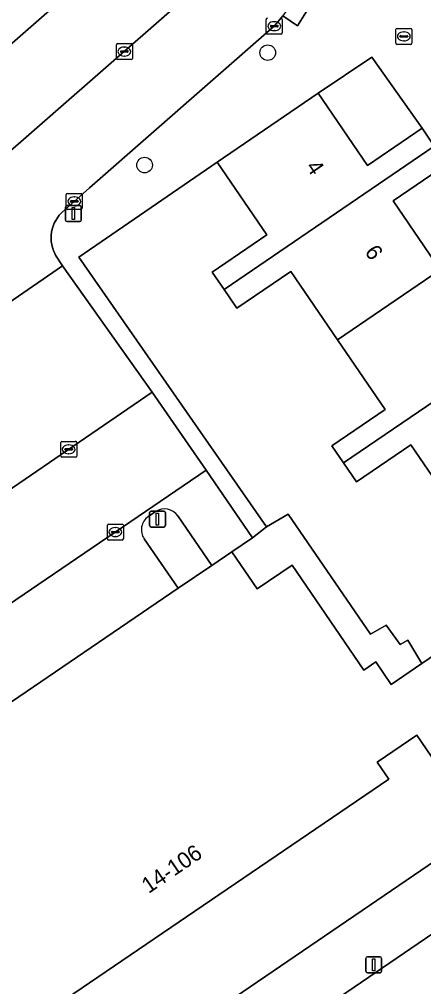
# Model space of a CAD drawing. Extents: x 157445 to 158888, y 383061 to 384688.
# Drawn here: x 158401.3 to 158426.6, y 383789.6 to 383850.2 of the extents above; entities that cross this region are included whole.
import ezdxf

# ---------------------------------------------------------------- set-up
doc = ezdxf.new("R2010")
doc.units = 0
for name, color, linetype in [('IMGEO_Boom', 7, 'Continuous'), ('IMGEO_Brandkraan', 7, 'Continuous'), ('IMGEO_Erf', 7, 'Continuous'), ('IMGEO_Kolk', 7, 'Continuous'), ('IMGEO_Lichtmast', 7, 'Continuous'), ('IMGEO_Pand', 7, 'Continuous'), ('IMGEO_Pand_nummerreeks', 7, 'Continuous'), ('IMGEO_Parkeervlak_open', 7, 'Continuous'), ('IMGEO_Rijbaan_lokaal_open', 7, 'Continuous'), ('IMGEO_Verkeerseiland_open', 7, 'Continuous'), ('IMGEO_Voetpad_open', 7, 'Continuous')]:
    doc.layers.add(name, color=color, linetype=linetype)

msp = doc.modelspace()

# ---------------------------------------------------------------- linework, layer by layer
at = {"layer": 'IMGEO_Boom'}
for centre in [(158416.854, 383848.139), (158409.152, 383841.097)]:
    msp.add_circle(centre, 0.489, dxfattribs=at)
at = {"layer": 'IMGEO_Brandkraan'}
for p, q in [((158424.868, 383848.735), (158424.868, 383849.587)), ((158424.943, 383849.661), (158425.795, 383849.661)), ((158425.356, 383849.441), (158425.381, 383849.441)), ((158425.869, 383849.587), (158425.869, 383848.735)), ((158425.127, 383849.155), (158425.127, 383849.167)), ((158425.565, 383849.118), (158425.167, 383849.118)), ((158425.17, 383849.204), (158425.568, 383849.204)), ((158425.379, 383848.881), (158425.354, 383848.881)), ((158425.611, 383849.167), (158425.611, 383849.155)), ((158425.795, 383848.661), (158424.943, 383848.661))]:
    msp.add_line(p, q, dxfattribs=at)
for points in [[(158424.868, 383848.735), (158424.868, 383849.587)], [(158424.943, 383849.661), (158425.795, 383849.661)], [(158425.869, 383849.587), (158425.869, 383848.735)], [(158425.795, 383848.661), (158424.943, 383848.661)]]:
    msp.add_lwpolyline(points, dxfattribs=at)
for centre, radius, start, end in [((158424.945, 383849.585), 0.0765, 91.55205, 178.44795), ((158424.945, 383849.585), 0.0765, 91.55205, 178.44795), ((158425.793, 383849.585), 0.0765, 1.55205, 88.44795), ((158425.793, 383849.585), 0.0765, 1.55205, 88.44795), ((158425.167, 383849.164), 0.0403, 85.87752, 175.75265), ((158425.164, 383849.154), 0.0366, 178.93798, 274.71019), ((158425.568, 383849.161), 0.043, 264.86636, 352.45326), ((158425.572, 383849.166), 0.0386, 1.73085, 96.63898), ((158424.945, 383848.737), 0.0765, 181.55205, 268.44795), ((158424.945, 383848.737), 0.0765, 181.55205, 268.44795), ((158425.793, 383848.737), 0.0765, 271.55205, 358.44795), ((158425.793, 383848.737), 0.0765, 271.55205, 358.44795)]:
    msp.add_arc(centre, radius, start, end, dxfattribs=at)
for centre, major_axis, ratio, start_param, end_param in [((158425.355, 383849.161), (-0.387, 0.002), 0.722429, 4.712389, 7.853982), ((158425.38, 383849.161), (-0.39, 0.002), 0.717154, 1.570796, 4.712389)]:
    msp.add_ellipse(centre, major_axis=major_axis, ratio=ratio, start_param=start_param, end_param=end_param, dxfattribs=at)
at = {"layer": 'IMGEO_Erf'}
for points in [[(158420.013, 383845.597), (158423.096, 383841.077), (158426.506, 383843.403), (158423.375, 383847.862)], [(158418.126, 383819.23), (158423.282, 383811.714), (158424.253, 383812.296), (158425.141, 383811.08), (158425.626, 383811.351), (158426.503, 383809.895), (158432.403, 383813.919), (158429.108, 383818.75), (158425.812, 383823.582), (158422.404, 383821.257), (158421.595, 383822.444), (158420.863, 383823.516), (158424.197, 383825.79), (158421.214, 383830.164), (158418.299, 383834.437), (158414.93, 383832.139), (158414.129, 383833.314), (158413.387, 383834.401), (158416.791, 383836.723), (158413.683, 383841.28), (158405.033, 383835.334), (158416.783, 383818.454)], [(158428.045, 383841.145), (158424.699, 383838.862), (158427.642, 383834.547), (158430.584, 383830.233), (158433.911, 383832.502)]]:
    msp.add_lwpolyline(points, close=True, dxfattribs=at)
for points in [[(158390.257, 383772.256), (158442.667, 383807.999)], [(158428.548, 383801.911), (158426.177, 383805.388), (158423.704, 383803.702), (158424.427, 383802.642), (158402.712, 383787.832)]]:
    msp.add_lwpolyline(points, dxfattribs=at)
at = {"layer": 'IMGEO_Kolk'}
for p, q in [((158416.764, 383849.374), (158416.764, 383850.226)), ((158417.252, 383850.08), (158417.277, 383850.08)), ((158417.765, 383850.226), (158417.765, 383849.374)), ((158417.023, 383849.794), (158417.023, 383849.806)), ((158417.461, 383849.757), (158417.063, 383849.757)), ((158417.066, 383849.843), (158417.464, 383849.843)), ((158417.275, 383849.52), (158417.25, 383849.52)), ((158417.507, 383849.806), (158417.507, 383849.794)), ((158417.691, 383849.3), (158416.839, 383849.3)), ((158407.388, 383847.784), (158407.388, 383848.636)), ((158407.463, 383848.71), (158408.315, 383848.71)), ((158407.647, 383848.204), (158407.647, 383848.216)), ((158408.085, 383848.167), (158407.687, 383848.167)), ((158407.69, 383848.253), (158408.088, 383848.253)), ((158407.876, 383848.49), (158407.901, 383848.49)), ((158408.131, 383848.216), (158408.131, 383848.204)), ((158408.389, 383848.636), (158408.389, 383847.784)), ((158408.315, 383847.71), (158407.463, 383847.71)), ((158407.899, 383847.93), (158407.874, 383847.93)), ((158404.253, 383838.402), (158404.253, 383839.254)), ((158404.328, 383839.328), (158405.18, 383839.328)), ((158404.741, 383839.108), (158404.766, 383839.108)), ((158405.254, 383839.254), (158405.254, 383838.402)), ((158404.512, 383838.822), (158404.512, 383838.834)), ((158404.95, 383838.785), (158404.552, 383838.785)), ((158404.555, 383838.871), (158404.953, 383838.871)), ((158404.764, 383838.548), (158404.739, 383838.548)), ((158404.996, 383838.834), (158404.996, 383838.822)), ((158405.18, 383838.328), (158404.328, 383838.328)), ((158403.906, 383822.873), (158403.906, 383823.725)), ((158403.981, 383823.799), (158404.833, 383823.799)), ((158404.165, 383823.293), (158404.165, 383823.305)), ((158404.208, 383823.342), (158404.606, 383823.342)), ((158404.394, 383823.579), (158404.419, 383823.579)), ((158404.649, 383823.305), (158404.649, 383823.293)), ((158404.907, 383823.725), (158404.907, 383822.873)), ((158404.833, 383822.799), (158403.981, 383822.799)), ((158404.603, 383823.256), (158404.205, 383823.256)), ((158404.417, 383823.019), (158404.392, 383823.019)), ((158406.823, 383817.693), (158406.823, 383818.545)), ((158406.898, 383818.619), (158407.75, 383818.619)), ((158407.824, 383818.545), (158407.824, 383817.693)), ((158407.082, 383818.113), (158407.082, 383818.125)), ((158407.52, 383818.076), (158407.122, 383818.076)), ((158407.125, 383818.162), (158407.523, 383818.162)), ((158407.311, 383818.399), (158407.336, 383818.399)), ((158407.566, 383818.125), (158407.566, 383818.113)), ((158407.75, 383817.619), (158406.898, 383817.619)), ((158407.334, 383817.839), (158407.309, 383817.839))]:
    msp.add_line(p, q, dxfattribs=at)
for points in [[(158416.764, 383849.374), (158416.764, 383850.226)], [(158417.765, 383850.226), (158417.765, 383849.374)], [(158417.691, 383849.3), (158416.839, 383849.3)], [(158407.388, 383847.784), (158407.388, 383848.636)], [(158407.463, 383848.71), (158408.315, 383848.71)], [(158408.389, 383848.636), (158408.389, 383847.784)], [(158408.315, 383847.71), (158407.463, 383847.71)], [(158404.253, 383838.402), (158404.253, 383839.254)], [(158404.328, 383839.328), (158405.18, 383839.328)], [(158405.254, 383839.254), (158405.254, 383838.402)], [(158405.18, 383838.328), (158404.328, 383838.328)], [(158403.906, 383822.873), (158403.906, 383823.725)], [(158403.981, 383823.799), (158404.833, 383823.799)], [(158404.907, 383823.725), (158404.907, 383822.873)], [(158404.833, 383822.799), (158403.981, 383822.799)], [(158406.823, 383817.693), (158406.823, 383818.545)], [(158406.898, 383818.619), (158407.75, 383818.619)], [(158407.824, 383818.545), (158407.824, 383817.693)], [(158407.75, 383817.619), (158406.898, 383817.619)]]:
    msp.add_lwpolyline(points, dxfattribs=at)
for centre, radius, start, end in [((158416.841, 383850.224), 0.0765, 91.55205, 178.44795), ((158416.841, 383850.224), 0.0765, 91.55205, 178.44795), ((158417.689, 383850.224), 0.0765, 1.55205, 88.44795), ((158417.689, 383850.224), 0.0765, 1.55205, 88.44795), ((158416.841, 383849.376), 0.0765, 181.55205, 268.44795), ((158416.841, 383849.376), 0.0765, 181.55205, 268.44795), ((158417.063, 383849.803), 0.0403, 85.87752, 175.75265), ((158417.06, 383849.793), 0.0366, 178.93798, 274.71019), ((158417.464, 383849.8), 0.043, 264.86636, 352.45326), ((158417.468, 383849.805), 0.0386, 1.73085, 96.63898), ((158417.689, 383849.376), 0.0765, 271.55205, 358.44795), ((158417.689, 383849.376), 0.0765, 271.55205, 358.44795), ((158407.465, 383848.634), 0.0765, 91.55205, 178.44795), ((158407.465, 383848.634), 0.0765, 91.55205, 178.44795), ((158407.687, 383848.213), 0.0403, 85.87752, 175.75265), ((158407.684, 383848.203), 0.0366, 178.93798, 274.71019), ((158408.088, 383848.21), 0.043, 264.86636, 352.45326), ((158408.092, 383848.215), 0.0386, 1.73085, 96.63898), ((158408.313, 383848.634), 0.0765, 1.55205, 88.44795), ((158408.313, 383848.634), 0.0765, 1.55205, 88.44795), ((158407.465, 383847.786), 0.0765, 181.55205, 268.44795), ((158407.465, 383847.786), 0.0765, 181.55205, 268.44795), ((158408.313, 383847.786), 0.0765, 271.55205, 358.44795), ((158408.313, 383847.786), 0.0765, 271.55205, 358.44795), ((158404.33, 383839.252), 0.0765, 91.55205, 178.44795), ((158404.33, 383839.252), 0.0765, 91.55205, 178.44795), ((158405.178, 383839.252), 0.0765, 1.55205, 88.44795), ((158405.178, 383839.252), 0.0765, 1.55205, 88.44795), ((158404.552, 383838.831), 0.0403, 85.87752, 175.75265), ((158404.549, 383838.821), 0.0366, 178.93798, 274.71019), ((158404.953, 383838.828), 0.043, 264.86636, 352.45326), ((158404.957, 383838.833), 0.0386, 1.73085, 96.63898), ((158404.33, 383838.404), 0.0765, 181.55205, 268.44795), ((158404.33, 383838.404), 0.0765, 181.55205, 268.44795), ((158405.178, 383838.404), 0.0765, 271.55205, 358.44795), ((158405.178, 383838.404), 0.0765, 271.55205, 358.44795), ((158403.983, 383823.723), 0.0765, 91.55205, 178.44795), ((158403.983, 383823.723), 0.0765, 91.55205, 178.44795), ((158404.205, 383823.302), 0.0403, 85.87752, 175.75265), ((158404.61, 383823.304), 0.0386, 1.73085, 96.63898), ((158404.831, 383823.723), 0.0765, 1.55205, 88.44795), ((158404.831, 383823.723), 0.0765, 1.55205, 88.44795), ((158403.983, 383822.875), 0.0765, 181.55205, 268.44795), ((158403.983, 383822.875), 0.0765, 181.55205, 268.44795), ((158404.202, 383823.292), 0.0366, 178.93798, 274.71019), ((158404.606, 383823.299), 0.043, 264.86636, 352.45326), ((158404.831, 383822.875), 0.0765, 271.55205, 358.44795), ((158404.831, 383822.875), 0.0765, 271.55205, 358.44795), ((158406.9, 383818.543), 0.0765, 91.55205, 178.44795), ((158406.9, 383818.543), 0.0765, 91.55205, 178.44795), ((158407.748, 383818.543), 0.0765, 1.55205, 88.44795), ((158407.748, 383818.543), 0.0765, 1.55205, 88.44795), ((158407.122, 383818.122), 0.0403, 85.87752, 175.75265), ((158407.119, 383818.112), 0.0366, 178.93798, 274.71019), ((158407.523, 383818.119), 0.043, 264.86636, 352.45326), ((158407.527, 383818.124), 0.0386, 1.73085, 96.63898), ((158406.9, 383817.695), 0.0765, 181.55205, 268.44795), ((158406.9, 383817.695), 0.0765, 181.55205, 268.44795), ((158407.748, 383817.695), 0.0765, 271.55205, 358.44795), ((158407.748, 383817.695), 0.0765, 271.55205, 358.44795)]:
    msp.add_arc(centre, radius, start, end, dxfattribs=at)
for centre, major_axis, ratio, start_param, end_param in [((158417.251, 383849.8), (-0.387, 0.002), 0.722429, 4.712389, 7.853982), ((158417.276, 383849.8), (-0.39, 0.002), 0.717154, 1.570796, 4.712389), ((158407.875, 383848.21), (-0.387, 0.002), 0.722429, 4.712389, 7.853982), ((158407.9, 383848.21), (-0.39, 0.002), 0.717154, 1.570796, 4.712389), ((158404.74, 383838.828), (-0.387, 0.002), 0.722429, 4.712389, 7.853982), ((158404.765, 383838.828), (-0.39, 0.002), 0.717154, 1.570796, 4.712389), ((158404.393, 383823.299), (-0.387, 0.002), 0.722429, 4.712389, 7.853982), ((158404.418, 383823.299), (-0.39, 0.002), 0.717154, 1.570796, 4.712389), ((158407.31, 383818.119), (-0.387, 0.002), 0.722429, 4.712389, 7.853982), ((158407.335, 383818.119), (-0.39, 0.002), 0.717154, 1.570796, 4.712389)]:
    msp.add_ellipse(centre, major_axis=major_axis, ratio=ratio, start_param=start_param, end_param=end_param, dxfattribs=at)
at = {"layer": 'IMGEO_Lichtmast'}
for p, q in [((158404.203, 383837.658), (158404.203, 383838.458)), ((158404.203, 383838.458), (158404.203, 383837.658)), ((158404.303, 383838.558), (158405.093, 383838.558)), ((158405.093, 383838.558), (158404.303, 383838.558)), ((158405.193, 383838.458), (158405.193, 383837.658)), ((158405.193, 383837.658), (158405.193, 383838.458)), ((158405.093, 383837.558), (158404.303, 383837.558)), ((158404.303, 383837.558), (158405.093, 383837.558)), ((158409.463, 383818.532), (158409.463, 383819.332)), ((158409.463, 383819.332), (158409.463, 383818.532)), ((158409.563, 383819.432), (158410.353, 383819.432)), ((158410.353, 383819.432), (158409.563, 383819.432)), ((158410.453, 383819.332), (158410.453, 383818.532)), ((158410.453, 383818.532), (158410.453, 383819.332)), ((158410.353, 383818.432), (158409.563, 383818.432)), ((158409.563, 383818.432), (158410.353, 383818.432)), ((158422.991, 383790.616), (158422.991, 383791.416)), ((158422.991, 383791.416), (158422.991, 383790.616)), ((158423.091, 383791.516), (158423.881, 383791.516)), ((158423.881, 383791.516), (158423.091, 383791.516)), ((158423.981, 383791.416), (158423.981, 383790.616)), ((158423.981, 383790.616), (158423.981, 383791.416)), ((158423.881, 383790.516), (158423.091, 383790.516)), ((158423.091, 383790.516), (158423.881, 383790.516))]:
    msp.add_line(p, q, dxfattribs=at)
for points in [[(158404.623, 383838.433), (158404.773, 383838.433), (158404.773, 383837.683), (158404.623, 383837.683), (158404.623, 383838.433)], [(158409.883, 383819.307), (158410.033, 383819.307), (158410.033, 383818.557), (158409.883, 383818.557), (158409.883, 383819.307)], [(158423.411, 383791.391), (158423.561, 383791.391), (158423.561, 383790.641), (158423.411, 383790.641), (158423.411, 383791.391)]]:
    msp.add_lwpolyline(points, dxfattribs=at)
for centre, start, end in [((158404.303, 383838.458), 90, 180), ((158404.303, 383838.458), 90, 180), ((158405.093, 383838.458), 0, 90), ((158405.093, 383838.458), 360, 90), ((158404.303, 383837.658), 180, 270), ((158404.303, 383837.658), 180, 270), ((158405.093, 383837.658), 270, 0), ((158405.093, 383837.658), 270, 0), ((158409.563, 383819.332), 90, 180), ((158409.563, 383819.332), 90, 180), ((158410.353, 383819.332), 0, 90), ((158410.353, 383819.332), 360, 90), ((158409.563, 383818.532), 180, 270), ((158409.563, 383818.532), 180, 270), ((158410.353, 383818.532), 270, 0), ((158410.353, 383818.532), 270, 0), ((158423.091, 383791.416), 90, 180), ((158423.091, 383791.416), 90, 180), ((158423.881, 383791.416), 0, 90), ((158423.881, 383791.416), 360, 90), ((158423.091, 383790.616), 180, 270), ((158423.091, 383790.616), 180, 270), ((158423.881, 383790.616), 270, 0), ((158423.881, 383790.616), 270, 0)]:
    msp.add_arc(centre, 0.1, start, end, dxfattribs=at)
at = {"layer": 'IMGEO_Pand'}
for points in [[(158400.693, 383871.547), (158365.851, 383841.059), (158364.471, 383842.637), (158364.117, 383842.394), (158361.605, 383840.673), (158362.535, 383839.319), (158351.374, 383831.717), (158352.82, 383829.595), (158350.779, 383828.205), (158353.44, 383824.299), (158352.491, 383823.652), (158352.7, 383823.345), (158359.025, 383827.653), (158364.789, 383831.579), (158366.791, 383832.943), (158367.666, 383831.658), (158367.493, 383831.526), (158370.926, 383827.603), (158374.323, 383830.576), (158376.823, 383827.718), (158377.469, 383828.283), (158380.191, 383830.666), (158406.993, 383854.119)], [(158432.403, 383813.919), (158426.503, 383809.895), (158424.569, 383808.576), (158423.611, 383809.981), (158422.868, 383809.474), (158418.382, 383816.052), (158416.2, 383814.564), (158414.615, 383816.888), (158413.36, 383816.032), (158411.257, 383814.598), (158394.521, 383803.185), (158392.367, 383801.716), (158394.646, 383798.374), (158392.4, 383796.843), (158396.24, 383791.213), (158395.529, 383790.729), (158396.532, 383789.259)], [(158402.712, 383787.832), (158424.427, 383802.642), (158423.704, 383803.702), (158426.177, 383805.388), (158428.548, 383801.911)]]:
    msp.add_lwpolyline(points, dxfattribs=at)
for points in [[(158414.129, 383833.314), (158427.275, 383842.274), (158426.506, 383843.403), (158423.096, 383841.077), (158420.013, 383845.597), (158413.683, 383841.28), (158416.791, 383836.723), (158413.387, 383834.401)], [(158414.129, 383833.314), (158414.93, 383832.139), (158418.299, 383834.437), (158421.214, 383830.164), (158427.642, 383834.547), (158424.699, 383838.862), (158428.045, 383841.145), (158427.275, 383842.274)], [(158427.642, 383834.547), (158421.214, 383830.164), (158424.197, 383825.79), (158420.863, 383823.516), (158421.595, 383822.444), (158434.685, 383831.366), (158433.911, 383832.502), (158430.584, 383830.233)], [(158435.44, 383823.07), (158432.113, 383827.949), (158435.459, 383830.231), (158434.685, 383831.366), (158421.595, 383822.444), (158422.404, 383821.257), (158425.812, 383823.582), (158429.108, 383818.75)]]:
    msp.add_lwpolyline(points, close=True, dxfattribs=at)
at = {"layer": 'IMGEO_Parkeervlak_open'}
for points in [[(158409.684, 383851.079), (158409.339, 383851.469), (158406.993, 383854.119), (158380.191, 383830.666), (158382.605, 383827.908)], [(158375.083, 383819.564), (158385.321, 383828.453), (158399.238, 383840.672), (158410.888, 383850.85)], [(158392.155, 383820.765), (158390.494, 383819.62), (158393.327, 383815.709), (158409.632, 383826.877), (158404.013, 383834.782), (158389.835, 383825.015), (158392.301, 383821.611)], [(158411.227, 383819.135), (158413.36, 383816.032), (158414.615, 383816.888), (158415.898, 383817.763), (158412.995, 383821.985), (158391.594, 383807.401), (158394.521, 383803.185), (158411.257, 383814.598), (158409.126, 383817.697)], [(158409.389, 383819.087), (158409.84, 383819.395)], [(158407.233, 383773.047), (158444.242, 383798.459), (158444.418, 383798.58), (158444.396, 383798.566), (158444.302, 383798.514), (158444.204, 383798.47), (158444.103, 383798.436), (158443.998, 383798.41), (158443.892, 383798.394), (158443.785, 383798.388), (158443.678, 383798.391), (158443.571, 383798.404), (158443.466, 383798.426), (158443.363, 383798.457), (158443.264, 383798.498), (158443.169, 383798.547), (158443.078, 383798.605), (158442.993, 383798.67), (158442.914, 383798.743), (158442.842, 383798.822), (158442.777, 383798.908), (158441.649, 383800.55), (158440.564, 383802.129), (158392.331, 383769.184)]]:
    msp.add_lwpolyline(points, dxfattribs=at)
for centre, radius, start, end in [((158409.947, 383818.262), 0.996, 124.05202, 214.51958), ((158410.403, 383818.567), 1.001, 34.56312, 124.20256)]:
    msp.add_arc(centre, radius, start, end, dxfattribs=at)
at = {"layer": 'IMGEO_Rijbaan_lokaal_open'}
for points in [[(158411.048, 383850.953), (158410.888, 383850.85), (158399.238, 383840.672), (158385.321, 383828.453), (158375.083, 383819.564), (158373.302, 383809.367)], [(158403.585, 383835.46), (158403.53, 383835.563), (158403.451, 383835.743), (158403.387, 383835.929), (158403.341, 383836.12), (158403.312, 383836.314), (158403.3, 383836.51), (158403.306, 383836.707), (158403.33, 383836.902), (158403.371, 383837.094), (158403.428, 383837.282), (158403.503, 383837.464), (158403.593, 383837.638), (158403.699, 383837.804), (158403.819, 383837.96), (158403.952, 383838.104), (158405.7, 383839.683), (158417.28, 383849.814), (158417.807, 383850.448)], [(158389.444, 383824.746), (158389.835, 383825.015), (158404.013, 383834.782), (158403.585, 383835.46)], [(158412.995, 383821.985), (158409.632, 383826.877), (158393.327, 383815.709), (158390.494, 383819.62), (158388.879, 383821.85)], [(158383.939, 383818.235), (158385.436, 383816.407), (158389.364, 383810.674), (158390.25, 383809.337), (158391.594, 383807.401), (158412.995, 383821.985)]]:
    msp.add_lwpolyline(points, dxfattribs=at)
at = {"layer": 'IMGEO_Verkeerseiland_open'}
for points in [[(158409.126, 383817.697), (158411.257, 383814.598), (158413.36, 383816.032), (158411.227, 383819.135)], [(158409.84, 383819.395), (158409.389, 383819.087)]]:
    msp.add_lwpolyline(points, dxfattribs=at)
for centre, radius, start, end in [((158409.947, 383818.262), 0.996, 124.05202, 214.51958), ((158410.403, 383818.567), 1.001, 34.56312, 124.20256)]:
    msp.add_arc(centre, radius, start, end, dxfattribs=at)
at = {"layer": 'IMGEO_Voetpad_open'}
for points in [[(158417.807, 383850.448), (158418.713, 383849.824), (158419.649, 383851.33), (158420.474, 383853.404), (158420.805, 383854.666), (158420.984, 383856.542), (158419.889, 383856.647), (158419.734, 383854.932), (158419.718, 383854.859), (158419.423, 383853.731), (158419.028, 383852.635), (158419.002, 383852.568), (158418.667, 383851.827), (158418.268, 383851.118)], [(158415.898, 383817.763), (158414.615, 383816.888), (158416.2, 383814.564), (158418.382, 383816.052), (158422.868, 383809.474), (158423.611, 383809.981), (158424.569, 383808.576), (158426.503, 383809.895), (158425.626, 383811.351), (158425.141, 383811.08), (158424.253, 383812.296), (158423.282, 383811.714), (158418.126, 383819.23), (158416.783, 383818.454)], [(158440.564, 383802.129), (158442.667, 383807.999), (158390.257, 383772.256), (158392.331, 383769.184)]]:
    msp.add_lwpolyline(points, close=True, dxfattribs=at)
msp.add_lwpolyline([(158419.649, 383851.33), (158418.713, 383849.824), (158417.807, 383850.448), (158417.28, 383849.814), (158405.7, 383839.683), (158403.952, 383838.104), (158403.819, 383837.96), (158403.699, 383837.804), (158403.593, 383837.638), (158403.503, 383837.464), (158403.428, 383837.282), (158403.371, 383837.094), (158403.33, 383836.902), (158403.306, 383836.707), (158403.3, 383836.51), (158403.312, 383836.314), (158403.341, 383836.12), (158403.387, 383835.929), (158403.451, 383835.743), (158403.53, 383835.563), (158403.585, 383835.46), (158404.013, 383834.782), (158409.632, 383826.877), (158412.995, 383821.985), (158415.898, 383817.763), (158416.783, 383818.454), (158405.033, 383835.334), (158413.683, 383841.28), (158420.013, 383845.597), (158423.375, 383847.862), (158426.506, 383843.403), (158427.275, 383842.274)], dxfattribs=at)

# ---------------------------------------------------------------- texts
at = {"layer": 'IMGEO_Pand_nummerreeks'}
for s, rotation, p in [('4', 304.58407, (158419.208, 383840.987)), ('6', 304.58407, (158422.886, 383835.664)), ('14-106', 34.29152, (158409.405, 383795.448))]:
    msp.add_text(s, height=1, rotation=rotation, dxfattribs=at).set_placement(p)

doc.saveas('drawing.dxf')
